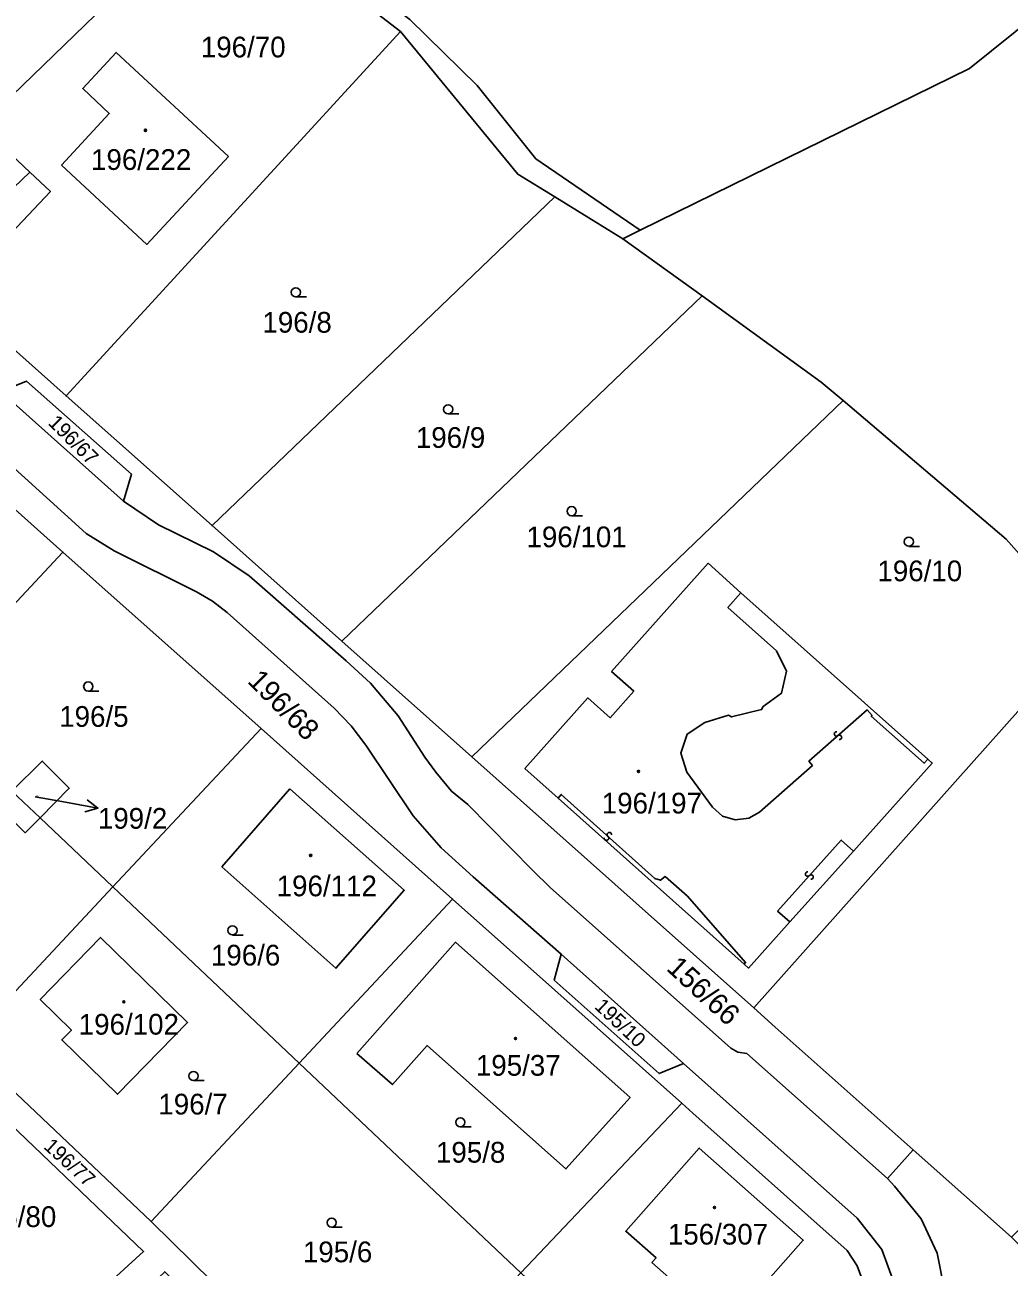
# Model space of a CAD drawing. Extents: x -598233 to -596890, y -1157848 to -1156431.
# Drawn here: x -597711.3 to -597630.6, y -1156641.2 to -1156539.3 of the extents above; entities that cross this region are included whole.
import ezdxf

# ---------------------------------------------------------------- set-up
doc = ezdxf.new("R2010")
doc.units = 0
for name, color, linetype in [('Level 1', 7, 'Continuous'), ('Level 13', 7, 'Continuous'), ('Level 3', 7, 'Continuous'), ('Level 4', 7, 'Continuous'), ('Level 5', 7, 'Continuous'), ('Level 57', 7, 'Continuous'), ('Level 60', 7, 'Continuous'), ('Vrstva 60', 7, 'Continuous')]:
    doc.layers.add(name, color=color, linetype=linetype)

msp = doc.modelspace()

# ---------------------------------------------------------------- linework, layer by layer
at = {"layer": 'Level 1'}
for points in [[(-597802.33, -1156430.86), (-597801.88, -1156432.48), (-597791.08, -1156443.38), (-597776.99, -1156453.9), (-597771.76, -1156458.57), (-597758.28, -1156472.63), (-597740.15, -1156474.56), (-597730.72, -1156484.39), (-597733.33, -1156516.4), (-597728.53, -1156519.44), (-597710.3, -1156515.63), (-597679.72, -1156538.87), (-597674.19, -1156544.27), (-597669.38, -1156550.28), (-597660.84, -1156556.14)], [(-597608.92, -1156520.79), (-597622.74, -1156533.93), (-597633.83, -1156542.88), (-597660.84, -1156556.14)], [(-597696.1, -1156529.34), (-597714.93, -1156547.59)], [(-597696.1, -1156529.34), (-597688.75, -1156533.47), (-597680.48, -1156539.85)], [(-597680.48, -1156539.85), (-597707.9, -1156569.74)], [(-597680.48, -1156539.85), (-597670.88, -1156551.56), (-597667.84, -1156553.42)], [(-597703.8, -1156541.56), (-597694.6, -1156550.1), (-597701.28, -1156557.31), (-597708.27, -1156550.82), (-597704.37, -1156546.56), (-597706.54, -1156544.53), (-597703.8, -1156541.56)], [(-597713.83, -1156548.62), (-597710.87, -1156551.39)], [(-597710.87, -1156551.39), (-597715.54, -1156555.85), (-597716.82, -1156557.9), (-597717.31, -1156559.54), (-597717.46, -1156561.05), (-597717.36, -1156562.82), (-597716.93, -1156564.54), (-597715.96, -1156566.48), (-597714.37, -1156568.3), (-597713.26, -1156569.37)], [(-597707.9, -1156569.74), (-597712.72, -1156565.44), (-597713.39, -1156564.76), (-597714.2, -1156563.54), (-597714.55, -1156562.38), (-597714.71, -1156560.96), (-597714.69, -1156560.53), (-597714.42, -1156559.32), (-597713.77, -1156557.82), (-597709.19, -1156552.96), (-597710.87, -1156551.39)], [(-597667.84, -1156553.42), (-597695.94, -1156580.38)], [(-597667.84, -1156553.42), (-597662.26, -1156556.84)], [(-597660.84, -1156556.14), (-597662.26, -1156556.84)], [(-597655.77, -1156561.53), (-597662.26, -1156556.84)], [(-597685.29, -1156589.86), (-597655.77, -1156561.53)], [(-597655.77, -1156561.53), (-597645.99, -1156568.6), (-597644.2, -1156570.12)], [(-597733.95, -1156574.76), (-597730.13, -1156570.73), (-597728.42, -1156569.21), (-597726.48, -1156568.21), (-597725.56, -1156568.04), (-597724.04, -1156568.22), (-597719.89, -1156569.77), (-597717.16, -1156571.27), (-597716.33, -1156571.9), (-597706.26, -1156581.01), (-597703.95, -1156582.44), (-597697.21, -1156585.8), (-597695.9, -1156586.57), (-597694.71, -1156587.51), (-597685.93, -1156595.35), (-597684.52, -1156596.8), (-597683.32, -1156598.38), (-597679.46, -1156604.19), (-597677.15, -1156606.81), (-597674.53, -1156609.18), (-597667.31, -1156615.52)], [(-597703.2, -1156578.38), (-597702.55, -1156576.16), (-597711.16, -1156568.52), (-597713.26, -1156569.37)], [(-597713.26, -1156569.37), (-597703.2, -1156578.38)], [(-597707.9, -1156569.74), (-597695.94, -1156580.38)], [(-597735.64, -1156580.1), (-597728.74, -1156572.72), (-597727.14, -1156571.47), (-597725.26, -1156570.79), (-597723.26, -1156570.7), (-597721.33, -1156571.23), (-597719.65, -1156572.31), (-597708.16, -1156582.55)], [(-597674.65, -1156599.34), (-597644.2, -1156570.12)], [(-597644.2, -1156570.12), (-597630.83, -1156581.48), (-597624.08, -1156589.12)], [(-597640.57, -1156633.94), (-597652.1, -1156623.67), (-597652.82, -1156623.58), (-597653.4, -1156623.24), (-597668.21, -1156610.05), (-597669.65, -1156608.66), (-597674.96, -1156603.24), (-597676.32, -1156602.17), (-597677.6, -1156600.59), (-597678.48, -1156599.37), (-597680.67, -1156595.99), (-597682.94, -1156593.31), (-597684.94, -1156591.47), (-597691.61, -1156585.61), (-597692.9, -1156584.49), (-597695.83, -1156582.54), (-597700.32, -1156580.3), (-597703.2, -1156578.38)], [(-597695.94, -1156580.38), (-597685.29, -1156589.86)], [(-597708.16, -1156582.55), (-597719.85, -1156595.06)], [(-597691.92, -1156597.02), (-597708.16, -1156582.55)], [(-597667.57, -1156602.74), (-597670.29, -1156600.3), (-597665.12, -1156594.51), (-597663.3, -1156596.13), (-597661.36, -1156593.95), (-597663.18, -1156592.33), (-597655.27, -1156583.46), (-597652.58, -1156585.88)], [(-597652.58, -1156585.88), (-597637.25, -1156599.53)], [(-597624.08, -1156589.12), (-597651.52, -1156619.94)], [(-597685.29, -1156589.86), (-597674.65, -1156599.34)], [(-597704.06, -1156610), (-597691.92, -1156597.02)], [(-597691.92, -1156597.02), (-597676.22, -1156611.01)], [(-597674.65, -1156599.34), (-597660.92, -1156611.57), (-597651.52, -1156619.94)], [(-597637.25, -1156599.53), (-597636.89, -1156599.85), (-597643.36, -1156607.07)], [(-597712.34, -1156602.16), (-597709.86, -1156599.69), (-597707.64, -1156601.92), (-597710.04, -1156604.34)], [(-597712.34, -1156602.16), (-597713.51, -1156603.33), (-597711.26, -1156605.57), (-597710.04, -1156604.34)], [(-597712.34, -1156602.16), (-597710.04, -1156604.34)], [(-597695.15, -1156608.37), (-597689.55, -1156601.98), (-597680.18, -1156610.29), (-597685.78, -1156616.68), (-597695.15, -1156608.37)], [(-597652.32, -1156616.35), (-597667.57, -1156602.74)], [(-597710.04, -1156604.34), (-597704.06, -1156610)], [(-597643.36, -1156607.07), (-597648.57, -1156612.89)], [(-597716.2, -1156622.99), (-597704.06, -1156610)], [(-597704.06, -1156610), (-597688.79, -1156624.46)], [(-597676.22, -1156611.01), (-597688.79, -1156624.46)], [(-597657.42, -1156627.76), (-597667.83, -1156618.49), (-597676.22, -1156611.01)], [(-597652.32, -1156616.35), (-597651.96, -1156616.67), (-597648.57, -1156612.89)], [(-597710.03, -1156619.24), (-597707.47, -1156621.75), (-597708.26, -1156622.56), (-597703.69, -1156627.02), (-597697.94, -1156621.13), (-597705.08, -1156614.16), (-597710.03, -1156619.24)], [(-597684.07, -1156623.67), (-597675.99, -1156614.55), (-597661.67, -1156627.29), (-597666.93, -1156633.15), (-597678.31, -1156623.03), (-597681.15, -1156626.22), (-597684.07, -1156623.67)], [(-597667.31, -1156615.52), (-597667.89, -1156617.66), (-597659.29, -1156625.33), (-597657.3, -1156624.49)], [(-597657.3, -1156624.49), (-597667.31, -1156615.52)], [(-597651.52, -1156619.94), (-597649.76, -1156621.51), (-597638.46, -1156631.57)], [(-597700.93, -1156637.45), (-597716.2, -1156622.99)], [(-597688.79, -1156624.46), (-597700.93, -1156637.45)], [(-597670.61, -1156641.68), (-597688.79, -1156624.46)], [(-597657.3, -1156624.49), (-597643.05, -1156637.18), (-597641.03, -1156639.75), (-597639.99, -1156642.6), (-597639.94, -1156645.54), (-597640.68, -1156647.91), (-597642.12, -1156650.07), (-597643.69, -1156651.66)], [(-597712.16, -1156647.52), (-597710.81, -1156647.93), (-597710.09, -1156647.7), (-597701.55, -1156639.92), (-597715.07, -1156627.01), (-597722.85, -1156634.48), (-597723.06, -1156635.3), (-597722.83, -1156636.51)], [(-597657.42, -1156627.76), (-597670.61, -1156641.68)], [(-597653.21, -1156658.15), (-597643.9, -1156648.36), (-597642.97, -1156646.9), (-597642.49, -1156645.48), (-597642.34, -1156643.98), (-597642.53, -1156642.5), (-597643.05, -1156641.09), (-597643.87, -1156639.83), (-597656.51, -1156628.57), (-597657.42, -1156627.76)], [(-597647.47, -1156638.99), (-597653.81, -1156646.17), (-597659.88, -1156640.82), (-597659.54, -1156640.45), (-597662.02, -1156638.26), (-597656, -1156631.44), (-597647.47, -1156638.99)], [(-597640.57, -1156633.94), (-597638.46, -1156631.57)], [(-597638.46, -1156631.57), (-597630.41, -1156638.74)], [(-597639.1, -1156652.66), (-597637.24, -1156650.31), (-597636.57, -1156648.8), (-597636.16, -1156646.98), (-597635.89, -1156645.2), (-597635.91, -1156642.95), (-597636.5, -1156640.05), (-597637.79, -1156637.25), (-597639.98, -1156634.55), (-597640.57, -1156633.94)], [(-597700.93, -1156637.45), (-597694.23, -1156644.06), (-597683.18, -1156654.96)]]:
    msp.add_lwpolyline(points, dxfattribs=at)
at = {"layer": 'Level 13'}
for centre, start, end in [((-597644.74, -1156597.46), 78.8718, 310.9698), ((-597644.5, -1156597.74), 258.6573, 131.2473), ((-597663.36, -1156605.73), 355.3979, 227.4959), ((-597663.6, -1156606.01), 175.1835, 47.7735), ((-597647.11, -1156608.96), 85.5382, 317.6362), ((-597646.83, -1156609.2), 265.3237, 137.9137)]:
    msp.add_arc(centre, 0.184, start, end, dxfattribs=at)
at = {"layer": 'Level 3'}
for points in [[(-597652.58, -1156585.88), (-597653.65, -1156587.09), (-597649.66, -1156590.66), (-597648.83, -1156592.32), (-597649.26, -1156594.13), (-597650.75, -1156595.22), (-597650.88, -1156595.47), (-597653.34, -1156596.07), (-597653.59, -1156595.93), (-597655.54, -1156596.52), (-597656.99, -1156597.47), (-597657.51, -1156599.03), (-597657.01, -1156600.6), (-597654.91, -1156603.48), (-597654.08, -1156604.2), (-597653.06, -1156604.51), (-597651.93, -1156604.37), (-597651.06, -1156603.87), (-597646.72, -1156600.04), (-597647.01, -1156599.71), (-597642.24, -1156595.49), (-597641.82, -1156595.96), (-597641.9, -1156596.02), (-597637.56, -1156599.87), (-597637.25, -1156599.53)], [(-597667.57, -1156602.74), (-597667.31, -1156602.42), (-597659.64, -1156609.32), (-597659.18, -1156609.46), (-597658.79, -1156609.16), (-597656.97, -1156610.78), (-597652.2, -1156616.22), (-597652.32, -1156616.35)], [(-597648.57, -1156612.89), (-597649.57, -1156611.99), (-597644.36, -1156606.17), (-597643.36, -1156607.07)]]:
    msp.add_lwpolyline(points, dxfattribs=at)
at = {"layer": 'Level 5'}
for p, q in [((-597689.07, -1156561.62), (-597688.2, -1156561.62)), ((-597676.58, -1156571.22), (-597675.7, -1156571.22)), ((-597666.46, -1156579.57), (-597665.58, -1156579.57)), ((-597638.81, -1156582.08), (-597637.94, -1156582.08)), ((-597706.09, -1156593.95), (-597705.21, -1156593.95)), ((-597694.26, -1156613.96), (-597693.39, -1156613.96)), ((-597697.46, -1156625.9), (-597696.58, -1156625.9)), ((-597675.58, -1156629.7), (-597674.7, -1156629.7)), ((-597686.13, -1156637.93), (-597685.26, -1156637.93))]:
    msp.add_line(p, q, dxfattribs=at)
for centre, radius in [((-597701.4, -1156547.95), 0.09), ((-597701.4, -1156547.95), 0.0521), ((-597689.07, -1156561.24), 0.375), ((-597676.58, -1156570.84), 0.375), ((-597666.46, -1156579.19), 0.375), ((-597638.81, -1156581.7), 0.375), ((-597706.09, -1156593.57), 0.375), ((-597660.98, -1156600.54), 0.09), ((-597660.98, -1156600.54), 0.0521), ((-597687.85, -1156607.43), 0.09), ((-597687.85, -1156607.43), 0.0521), ((-597694.26, -1156613.58), 0.375), ((-597703.17, -1156619.44), 0.09), ((-597703.17, -1156619.44), 0.0521), ((-597671.06, -1156622.45), 0.09), ((-597671.06, -1156622.45), 0.0521), ((-597697.46, -1156625.52), 0.375), ((-597675.58, -1156629.32), 0.375), ((-597654.75, -1156636.31), 0.09), ((-597654.75, -1156636.31), 0.0521), ((-597686.13, -1156637.55), 0.375)]:
    msp.add_circle(centre, radius, dxfattribs=at)
at = {"layer": 'Level 57'}
for p, q in [((-597710.44, -1156602.61), (-597708.25, -1156603.01)), ((-597708.25, -1156603.01), (-597705.3, -1156603.54))]:
    msp.add_line(p, q, dxfattribs=at)
msp.add_lwpolyline([(-597706.19, -1156602.87), (-597705.3, -1156603.54), (-597706.37, -1156603.85)], dxfattribs=at)
at = {"layer": 'Level 60'}
for points in [[(-597730.43, -1156521.08), (-597711.14, -1156516.49), (-597696.1, -1156529.34), (-597714.93, -1156547.59), (-597718.62, -1156551.17), (-597722.07, -1156554.54), (-597746.2, -1156531.73), (-597733.74, -1156518.33)], [(-597680.48, -1156539.85), (-597707.9, -1156569.74), (-597712.72, -1156565.44), (-597713.39, -1156564.76), (-597714.2, -1156563.54), (-597714.55, -1156562.38), (-597714.71, -1156560.96), (-597714.69, -1156560.53), (-597714.42, -1156559.32), (-597713.77, -1156557.82), (-597709.19, -1156552.96), (-597710.87, -1156551.39), (-597713.83, -1156548.62), (-597714.93, -1156547.59), (-597696.1, -1156529.34), (-597688.75, -1156533.47)], [(-597680.48, -1156539.85), (-597670.88, -1156551.56), (-597667.84, -1156553.42), (-597695.94, -1156580.38), (-597707.9, -1156569.74)], [(-597703.8, -1156541.56), (-597694.6, -1156550.1), (-597701.28, -1156557.31), (-597708.27, -1156550.82), (-597704.37, -1156546.56), (-597706.54, -1156544.53)], [(-597694.6, -1156550.1), (-597703.8, -1156541.56), (-597706.54, -1156544.53), (-597704.37, -1156546.56), (-597708.27, -1156550.82), (-597701.28, -1156557.31)], [(-597667.84, -1156553.42), (-597662.26, -1156556.84), (-597655.77, -1156561.53), (-597685.29, -1156589.86), (-597695.94, -1156580.38)], [(-597685.29, -1156589.86), (-597655.77, -1156561.53), (-597645.99, -1156568.6), (-597644.2, -1156570.12), (-597674.65, -1156599.34)], [(-597702.55, -1156576.16), (-597703.2, -1156578.38), (-597713.26, -1156569.37), (-597711.16, -1156568.52)], [(-597708.16, -1156582.55), (-597719.85, -1156595.06), (-597735.64, -1156580.1), (-597728.74, -1156572.72), (-597727.14, -1156571.47), (-597725.26, -1156570.79), (-597723.26, -1156570.7), (-597721.33, -1156571.23), (-597719.65, -1156572.31)], [(-597660.92, -1156611.57), (-597674.65, -1156599.34), (-597644.2, -1156570.12), (-597630.83, -1156581.48), (-597624.08, -1156589.12), (-597651.52, -1156619.94)], [(-597691.92, -1156597.02), (-597704.06, -1156610), (-597710.04, -1156604.34), (-597707.64, -1156601.92), (-597709.86, -1156599.69), (-597712.34, -1156602.16), (-597719.85, -1156595.06), (-597708.16, -1156582.55)], [(-597651.96, -1156616.67), (-597652.32, -1156616.35), (-597667.57, -1156602.74), (-597670.29, -1156600.3), (-597665.12, -1156594.51), (-597663.3, -1156596.13), (-597661.36, -1156593.95), (-597663.18, -1156592.33), (-597655.27, -1156583.46), (-597652.58, -1156585.88), (-597637.25, -1156599.53), (-597636.89, -1156599.85), (-597643.36, -1156607.07), (-597648.57, -1156612.89)], [(-597652.32, -1156616.35), (-597651.96, -1156616.67), (-597648.57, -1156612.89), (-597643.36, -1156607.07), (-597636.89, -1156599.85), (-597637.25, -1156599.53), (-597652.58, -1156585.88), (-597655.27, -1156583.46), (-597663.18, -1156592.33), (-597661.36, -1156593.95), (-597663.3, -1156596.13), (-597665.12, -1156594.51), (-597670.29, -1156600.3), (-597667.57, -1156602.74)], [(-597651.52, -1156619.94), (-597624.08, -1156589.12), (-597621.52, -1156592.01), (-597617.74, -1156595.3), (-597614.27, -1156598.32), (-597618.29, -1156603.68), (-597611.63, -1156600.63), (-597607.56, -1156598.76), (-597595.98, -1156590.28), (-597589.89, -1156586.8), (-597584.04, -1156591.29), (-597630.41, -1156638.74), (-597638.46, -1156631.57), (-597649.76, -1156621.51)], [(-597704.06, -1156610), (-597716.2, -1156622.99), (-597724.9, -1156614.75), (-597731.99, -1156608.04), (-597719.85, -1156595.06), (-597712.34, -1156602.16), (-597713.51, -1156603.33), (-597711.26, -1156605.57), (-597710.04, -1156604.34)], [(-597704.06, -1156610), (-597691.92, -1156597.02), (-597676.22, -1156611.01), (-597688.79, -1156624.46)], [(-597709.86, -1156599.69), (-597707.64, -1156601.92), (-597710.04, -1156604.34), (-597712.34, -1156602.16)], [(-597712.34, -1156602.16), (-597710.04, -1156604.34), (-597711.26, -1156605.57), (-597713.51, -1156603.33)], [(-597695.15, -1156608.37), (-597689.55, -1156601.98), (-597680.18, -1156610.29), (-597685.78, -1156616.68)], [(-597695.15, -1156608.37), (-597685.78, -1156616.68), (-597680.18, -1156610.29), (-597689.55, -1156601.98)], [(-597716.2, -1156622.99), (-597704.06, -1156610), (-597688.79, -1156624.46), (-597700.93, -1156637.45)], [(-597688.79, -1156624.46), (-597676.22, -1156611.01), (-597667.83, -1156618.49), (-597657.42, -1156627.76), (-597670.61, -1156641.68)], [(-597707.47, -1156621.75), (-597710.03, -1156619.24), (-597705.08, -1156614.16), (-597697.94, -1156621.13), (-597703.69, -1156627.02), (-597708.26, -1156622.56)], [(-597710.03, -1156619.24), (-597707.47, -1156621.75), (-597708.26, -1156622.56), (-597703.69, -1156627.02), (-597697.94, -1156621.13), (-597705.08, -1156614.16)], [(-597684.07, -1156623.67), (-597675.99, -1156614.55), (-597661.67, -1156627.29), (-597666.93, -1156633.15), (-597678.31, -1156623.03), (-597681.15, -1156626.22)], [(-597684.07, -1156623.67), (-597681.15, -1156626.22), (-597678.31, -1156623.03), (-597666.93, -1156633.15), (-597661.67, -1156627.29), (-597675.99, -1156614.55)], [(-597667.89, -1156617.66), (-597667.31, -1156615.52), (-597657.3, -1156624.49), (-597659.29, -1156625.33)], [(-597670.61, -1156641.68), (-597683.18, -1156654.96), (-597694.23, -1156644.06), (-597700.93, -1156637.45), (-597688.79, -1156624.46)], [(-597710.81, -1156647.93), (-597712.16, -1156647.52), (-597713.12, -1156646.46), (-597713.16, -1156645.57), (-597712.04, -1156644.47), (-597719.71, -1156636.63), (-597720.83, -1156637.54), (-597721.77, -1156637.59), (-597722.83, -1156636.51), (-597723.06, -1156635.3), (-597722.85, -1156634.48), (-597715.07, -1156627.01), (-597701.55, -1156639.92), (-597710.09, -1156647.7)], [(-597643.9, -1156648.36), (-597653.21, -1156658.15), (-597670.61, -1156641.68), (-597657.42, -1156627.76), (-597656.51, -1156628.57), (-597643.87, -1156639.83), (-597643.05, -1156641.09), (-597642.53, -1156642.5), (-597642.34, -1156643.98), (-597642.49, -1156645.48), (-597642.97, -1156646.9)], [(-597647.47, -1156638.99), (-597653.81, -1156646.17), (-597659.88, -1156640.82), (-597659.54, -1156640.45), (-597662.02, -1156638.26), (-597656, -1156631.44)], [(-597653.81, -1156646.17), (-597647.47, -1156638.99), (-597656, -1156631.44), (-597662.02, -1156638.26), (-597659.54, -1156640.45), (-597659.88, -1156640.82)], [(-597640.57, -1156633.94), (-597638.46, -1156631.57), (-597630.41, -1156638.74), (-597624, -1156645.06), (-597635.11, -1156656.56), (-597639.1, -1156652.66), (-597637.24, -1156650.31), (-597636.57, -1156648.8), (-597636.16, -1156646.98), (-597635.89, -1156645.2), (-597635.91, -1156642.95), (-597636.5, -1156640.05), (-597637.79, -1156637.25), (-597639.98, -1156634.55)]]:
    msp.add_lwpolyline(points, close=True, dxfattribs=at)
for points in [[(-597624.08, -1156589.12), (-597630.83, -1156581.48), (-597644.2, -1156570.12), (-597645.99, -1156568.6), (-597655.77, -1156561.53), (-597662.26, -1156556.84), (-597660.84, -1156556.14), (-597633.83, -1156542.88), (-597622.74, -1156533.93)], [(-597713.83, -1156548.62), (-597710.87, -1156551.39), (-597715.54, -1156555.85)], [(-597715.54, -1156555.85), (-597710.87, -1156551.39), (-597709.19, -1156552.96), (-597713.77, -1156557.82)], [(-597712.72, -1156565.44), (-597707.9, -1156569.74), (-597695.94, -1156580.38), (-597685.29, -1156589.86), (-597674.65, -1156599.34), (-597660.92, -1156611.57), (-597651.52, -1156619.94), (-597649.76, -1156621.51), (-597638.46, -1156631.57), (-597640.57, -1156633.94), (-597652.1, -1156623.67), (-597652.82, -1156623.58), (-597653.4, -1156623.24), (-597668.21, -1156610.05), (-597669.65, -1156608.66), (-597674.96, -1156603.24), (-597676.32, -1156602.17), (-597677.6, -1156600.59), (-597678.48, -1156599.37), (-597680.67, -1156595.99), (-597682.94, -1156593.31), (-597684.94, -1156591.47), (-597691.61, -1156585.61), (-597692.9, -1156584.49), (-597695.83, -1156582.54), (-597700.32, -1156580.3), (-597703.2, -1156578.38), (-597702.55, -1156576.16), (-597711.16, -1156568.52), (-597713.26, -1156569.37)], [(-597713.26, -1156569.37), (-597703.2, -1156578.38), (-597700.32, -1156580.3), (-597695.83, -1156582.54), (-597692.9, -1156584.49), (-597691.61, -1156585.61), (-597684.94, -1156591.47), (-597682.94, -1156593.31), (-597680.67, -1156595.99), (-597678.48, -1156599.37), (-597677.6, -1156600.59), (-597676.32, -1156602.17), (-597674.96, -1156603.24), (-597669.65, -1156608.66), (-597668.21, -1156610.05), (-597653.4, -1156623.24), (-597652.82, -1156623.58), (-597652.1, -1156623.67), (-597640.57, -1156633.94), (-597639.98, -1156634.55), (-597637.79, -1156637.25), (-597636.5, -1156640.05), (-597635.91, -1156642.95)], [(-597639.99, -1156642.6), (-597641.03, -1156639.75), (-597643.05, -1156637.18), (-597657.3, -1156624.49), (-597667.31, -1156615.52), (-597674.53, -1156609.18), (-597677.15, -1156606.81), (-597679.46, -1156604.19), (-597683.32, -1156598.38), (-597684.52, -1156596.8), (-597685.93, -1156595.35), (-597694.71, -1156587.51), (-597695.9, -1156586.57), (-597697.21, -1156585.8), (-597703.95, -1156582.44), (-597706.26, -1156581.01), (-597716.33, -1156571.9)], [(-597716.33, -1156571.9), (-597706.26, -1156581.01), (-597703.95, -1156582.44), (-597697.21, -1156585.8), (-597695.9, -1156586.57), (-597694.71, -1156587.51), (-597685.93, -1156595.35), (-597684.52, -1156596.8), (-597683.32, -1156598.38), (-597679.46, -1156604.19), (-597677.15, -1156606.81), (-597674.53, -1156609.18), (-597667.31, -1156615.52), (-597667.89, -1156617.66), (-597659.29, -1156625.33), (-597657.3, -1156624.49), (-597643.05, -1156637.18), (-597641.03, -1156639.75), (-597639.99, -1156642.6)], [(-597642.53, -1156642.5), (-597643.05, -1156641.09), (-597643.87, -1156639.83), (-597656.51, -1156628.57), (-597657.42, -1156627.76), (-597667.83, -1156618.49), (-597676.22, -1156611.01), (-597691.92, -1156597.02), (-597708.16, -1156582.55), (-597719.65, -1156572.31)], [(-597716.2, -1156622.99), (-597700.93, -1156637.45), (-597694.23, -1156644.06), (-597683.18, -1156654.96), (-597666.14, -1156671.76), (-597664.48, -1156673.4), (-597665.89, -1156674.9), (-597682.01, -1156659.13), (-597690.55, -1156667.2), (-597691.01, -1156668.31), (-597690.87, -1156669.53), (-597694.71, -1156665.55), (-597693.55, -1156665.81), (-597692.48, -1156665.59), (-597683.84, -1156657.34), (-597699.81, -1156641.58), (-597708.26, -1156649.59), (-597708.46, -1156650.53), (-597708.25, -1156651.53), (-597712.16, -1156647.52), (-597710.81, -1156647.93), (-597710.09, -1156647.7), (-597701.55, -1156639.92), (-597715.07, -1156627.01)]]:
    msp.add_lwpolyline(points, dxfattribs=at)
at = {"layer": 'Vrstva 60'}
for points in [[(-597728.53, -1156519.44), (-597710.3, -1156515.63), (-597679.72, -1156538.87), (-597674.19, -1156544.27), (-597669.38, -1156550.28), (-597660.84, -1156556.14), (-597633.83, -1156542.88), (-597622.74, -1156533.93), (-597608.92, -1156520.79), (-597612.57, -1156518), (-597639.9, -1156495.95), (-597650.81, -1156484.34), (-597653.34, -1156483.9), (-597664.9, -1156481.89), (-597669.04, -1156478.62), (-597671.13, -1156480.96), (-597694.63, -1156462.22), (-597705.48, -1156446.85), (-597722.59, -1156430.86)], [(-597730.43, -1156521.08), (-597711.14, -1156516.49), (-597696.1, -1156529.34), (-597688.75, -1156533.47), (-597680.48, -1156539.85), (-597670.88, -1156551.56), (-597667.84, -1156553.42), (-597662.26, -1156556.84), (-597660.84, -1156556.14), (-597669.38, -1156550.28), (-597674.19, -1156544.27), (-597679.72, -1156538.87), (-597710.3, -1156515.63), (-597728.53, -1156519.44)]]:
    msp.add_lwpolyline(points, dxfattribs=at)

# ---------------------------------------------------------------- texts
at = {"layer": 'Level 4'}
for s, height, p in [('196/70', 1.7, (-597696.86, -1156541.97)), ('196/222', 1.7, (-597705.86, -1156551.2)), ('196/8', 1.7, (-597691.81, -1156564.55)), ('196/9', 1.7, (-597679.23, -1156574)), ('196/101', 1.7, (-597670.16, -1156582.15)), ('196/10', 1.7, (-597641.39, -1156584.94)), ('196/5', 1.7, (-597708.47, -1156596.88)), ('199/2', 0.1, (-597710.44, -1156602.61)), ('196/197', 1.7, (-597663.99, -1156603.99)), ('196/112', 1.7, (-597690.64, -1156610.78)), ('196/6', 1.7, (-597696.03, -1156616.46)), ('196/102', 1.7, (-597706.87, -1156622.13)), ('195/37', 1.7, (-597674.31, -1156625.5)), ('196/7', 1.7, (-597700.34, -1156628.68)), ('195/8', 1.7, (-597677.58, -1156632.63)), ('196/80', 1.7, (-597715.66, -1156637.91)), ('156/307', 1.7, (-597658.57, -1156639.35)), ('195/6', 1.7, (-597688.49, -1156640.8))]:
    msp.add_text(s, height=height, dxfattribs=at).set_placement(p)
for s, height, rotation, p in [('196/67', 1.2, 315, (-597709.45, -1156572.02)), ('196/68', 1.7, 315, (-597693.12, -1156593.21)), ('156/66', 1.7, 317.4367, (-597658.77, -1156616.79)), ('195/10', 1.2, 316.8, (-597664.66, -1156619.91)), ('196/77', 1.2, 317.7, (-597709.82, -1156631.4))]:
    msp.add_text(s, height=height, rotation=rotation, dxfattribs=at).set_placement(p)
at = {"layer": 'Level 57'}
msp.add_text('199/2', height=1.7, dxfattribs=at).set_placement((-597705.3, -1156605.24))

doc.saveas('drawing.dxf')
